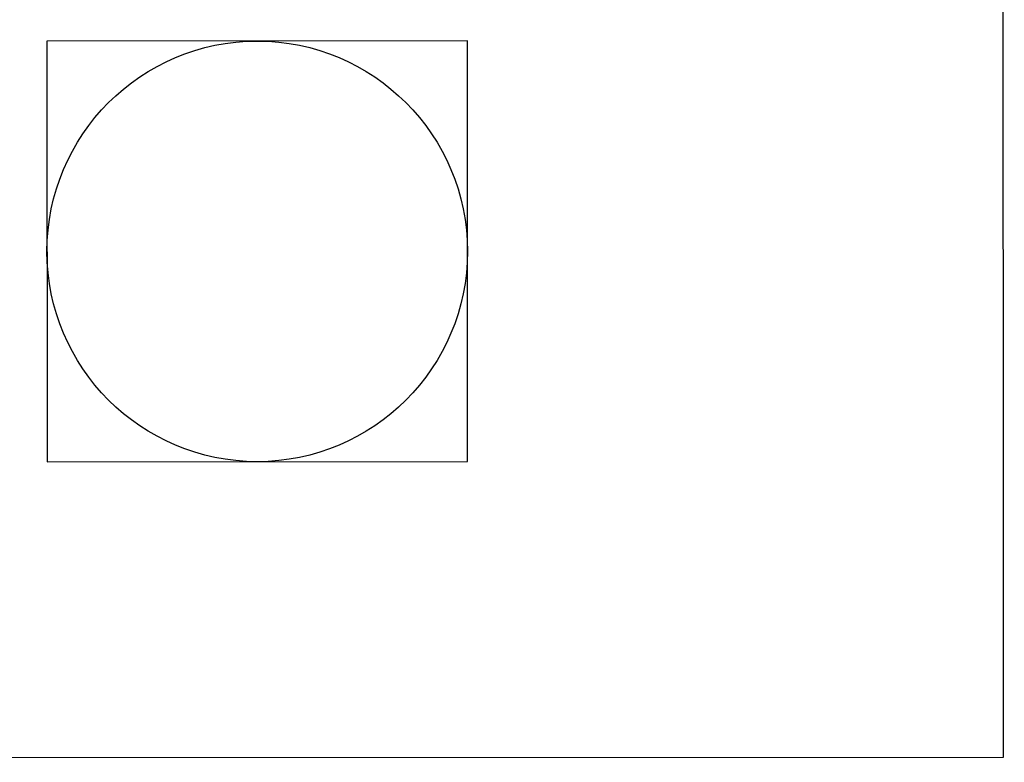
# Model space of a CAD drawing. Header units: metres. Extents: x -270273 to 328371, y -146885 to 591473.
# Tile 309 of 473: x -41846 to -40441, y 425160 to 426219. Entities that reach past the tile are written whole.
import ezdxf

# ---------------------------------------------------------------- set-up
doc = ezdxf.new("R2010")
doc.units = ezdxf.units.M
doc.linetypes.add('RI-AWZI_PROCESLEIDING', pattern=[18.45, 6, -1.8, 1.75, -1.8, 1.75, -1.8, 1.75, -1.8])
doc.layers.add('B-CO-BC-BETONVORM-G', color=50, linetype='Continuous', lineweight=18)
doc.layers.add('B-XX-RI-AWZI_PROCESLEIDING-G', color=30, linetype='RI-AWZI_PROCESLEIDING', lineweight=18)
doc.layers.add('B-ME-RI-PUT-G', color=253, linetype='Continuous')
doc.layers.add('B-XX-OG-BEBOUWING-G', color=1, linetype='Continuous')

msp = doc.modelspace()

# ---------------------------------------------------------------- linework, layer by layer
at = {"layer": 'B-CO-BC-BETONVORM-G'}
for points in [[(-40647.0625, 424036.7793), (-40970.3399, 424594.9559, 0.04516992), (-51872.7386, 425634.5112, 0.046446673)], [(-40708.6616, 423973.5373), (-41024.3357, 424518.5859, 0.045000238), (-51871.0592, 425549.5022, 0.046285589)]]:
    msp.add_lwpolyline(points, format="xyb", dxfattribs=at)
at = {"layer": 'B-ME-RI-PUT-G', "flags": 128}
msp.add_lwpolyline([(-41893.6101, 426616.8538), (-40443.6102, 426617.3049), (-40443.1591, 425167.305), (-41893.159, 425166.8539)], close=True, dxfattribs=at)
at = {"layer": 'B-ME-RI-PUT-G'}
msp.add_lwpolyline([(-41807.2634, 425588.9598), (-41207.2635, 425589.0895), (-41207.3932, 426189.0895), (-41807.3931, 426188.9598)], close=True, dxfattribs=at)
msp.add_circle((-41507.3283, 425889.0246), 300, dxfattribs=at)
at = {"layer": 'B-XX-OG-BEBOUWING-G'}
msp.add_lwpolyline([(-41893.6101, 426616.8538), (-40443.6102, 426617.3049), (-40443.1591, 425167.305), (-41893.159, 425166.8539)], close=True, dxfattribs=at)
at = {"layer": 'B-XX-RI-AWZI_PROCESLEIDING-G'}
msp.add_lwpolyline([(-38276.8459, 419076.3833), (-40879.0167, 423569.3215, -0.000000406), (-40879.0177, 423569.3232), (-41246.4963, 424203.8184, 0.044297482), (-51864.1438, 425199.4641)], format="xyb", dxfattribs=at)

doc.saveas('drawing.dxf')
